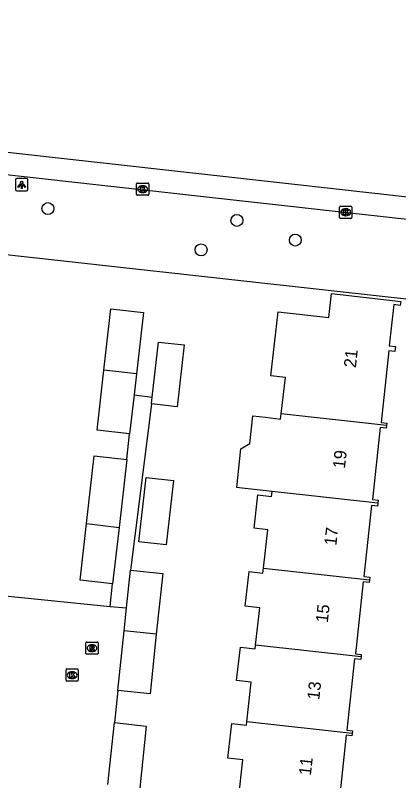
# Model space of a CAD drawing. Extents: x 162082 to 163393, y 388091 to 388632.
# Drawn here: x 162849.3 to 162880.7, y 388507 to 388569.6 of the extents above; entities that cross this region are included whole.
import ezdxf

# ---------------------------------------------------------------- set-up
doc = ezdxf.new("R2010")
doc.units = 0
for name, color, linetype in [('IMGEO_Boom', 7, 'Continuous'), ('IMGEO_Groenvoorziening', 7, 'Continuous'), ('IMGEO_Kolk', 7, 'Continuous'), ('IMGEO_Lichtpunt', 7, 'Continuous'), ('IMGEO_Pand', 7, 'Continuous'), ('IMGEO_Pand_nummerreeks', 7, 'Continuous'), ('IMGEO_Rijbaan_lokaal_gesloten', 7, 'Continuous'), ('IMGEO_Rijbaan_lokaal_open', 7, 'Continuous'), ('IMGEO_Rioolput', 7, 'Continuous'), ('IMGEO_Voetpad_open', 7, 'Continuous')]:
    doc.layers.add(name, color=color, linetype=linetype)

msp = doc.modelspace()

# ---------------------------------------------------------------- linework, layer by layer
at = {"layer": 'IMGEO_Boom'}
for centre in [(162852.014, 388553.798), (162867.454, 388552.832), (162872.226, 388551.224), (162864.53, 388550.424)]:
    msp.add_circle(centre, 0.489, dxfattribs=at)
at = {"layer": 'IMGEO_Groenvoorziening'}
msp.add_lwpolyline([(162885.731, 388545.91), (162836.053, 388551.411)], dxfattribs=at)
at = {"layer": 'IMGEO_Kolk'}
for p, q in [((162859.255, 388554.963), (162859.255, 388555.815)), ((162859.33, 388555.889), (162860.182, 388555.889)), ((162859.743, 388555.669), (162859.768, 388555.669)), ((162860.256, 388555.815), (162860.256, 388554.963)), ((162860.182, 388554.889), (162859.33, 388554.889)), ((162859.766, 388555.109), (162859.741, 388555.109)), ((162875.844, 388553.072), (162875.844, 388553.924)), ((162875.919, 388553.998), (162876.771, 388553.998)), ((162876.332, 388553.778), (162876.357, 388553.778)), ((162876.845, 388553.924), (162876.845, 388553.072)), ((162876.355, 388553.218), (162876.33, 388553.218)), ((162876.771, 388552.998), (162875.919, 388552.998)), ((162853.491, 388515.211), (162853.491, 388516.063)), ((162853.566, 388516.137), (162854.418, 388516.137)), ((162854.492, 388516.063), (162854.492, 388515.211)), ((162853.979, 388515.917), (162854.004, 388515.917)), ((162854.418, 388515.137), (162853.566, 388515.137)), ((162854.002, 388515.357), (162853.977, 388515.357))]:
    msp.add_line(p, q, dxfattribs=at)
for points in [[(162859.255, 388554.963), (162859.255, 388555.815)], [(162859.33, 388555.889), (162860.182, 388555.889)], [(162859.576, 388555.589), (162859.699, 388555.589), (162859.699, 388555.438), (162859.829, 388555.589), (162859.993, 388555.589), (162859.847, 388555.438), (162860, 388555.189), (162859.848, 388555.189), (162859.763, 388555.353), (162859.699, 388555.286), (162859.699, 388555.189), (162859.576, 388555.189), (162859.576, 388555.589)], [(162860.256, 388555.815), (162860.256, 388554.963)], [(162860.182, 388554.889), (162859.33, 388554.889)], [(162875.844, 388553.072), (162875.844, 388553.924)], [(162875.919, 388553.998), (162876.771, 388553.998)], [(162876.165, 388553.698), (162876.288, 388553.698), (162876.288, 388553.547), (162876.418, 388553.698), (162876.582, 388553.698), (162876.436, 388553.547), (162876.589, 388553.298), (162876.437, 388553.298), (162876.352, 388553.462), (162876.288, 388553.395), (162876.288, 388553.298), (162876.165, 388553.298), (162876.165, 388553.698)], [(162876.845, 388553.924), (162876.845, 388553.072)], [(162876.771, 388552.998), (162875.919, 388552.998)], [(162853.491, 388515.211), (162853.491, 388516.063)], [(162853.566, 388516.137), (162854.418, 388516.137)], [(162854.492, 388516.063), (162854.492, 388515.211)], [(162853.812, 388515.837), (162853.935, 388515.837), (162853.935, 388515.686), (162854.065, 388515.837), (162854.229, 388515.837), (162854.083, 388515.686), (162854.236, 388515.437), (162854.084, 388515.437), (162853.999, 388515.601), (162853.935, 388515.534), (162853.935, 388515.437), (162853.812, 388515.437), (162853.812, 388515.837)], [(162854.418, 388515.137), (162853.566, 388515.137)]]:
    msp.add_lwpolyline(points, dxfattribs=at)
for centre, start, end in [((162859.332, 388555.813), 91.55205, 178.44795), ((162859.332, 388555.813), 91.55205, 178.44795), ((162860.18, 388555.813), 1.55205, 88.44795), ((162860.18, 388555.813), 1.55205, 88.44795), ((162859.332, 388554.965), 181.55205, 268.44795), ((162859.332, 388554.965), 181.55205, 268.44795), ((162860.18, 388554.965), 271.55205, 358.44795), ((162860.18, 388554.965), 271.55205, 358.44795), ((162875.921, 388553.922), 91.55205, 178.44795), ((162875.921, 388553.922), 91.55205, 178.44795), ((162876.769, 388553.922), 1.55205, 88.44795), ((162876.769, 388553.922), 1.55205, 88.44795), ((162875.921, 388553.074), 181.55205, 268.44795), ((162875.921, 388553.074), 181.55205, 268.44795), ((162876.769, 388553.074), 271.55205, 358.44795), ((162876.769, 388553.074), 271.55205, 358.44795), ((162853.568, 388516.061), 91.55205, 178.44795), ((162853.568, 388516.061), 91.55205, 178.44795), ((162854.416, 388516.061), 1.55205, 88.44795), ((162854.416, 388516.061), 1.55205, 88.44795), ((162853.568, 388515.213), 181.55205, 268.44795), ((162853.568, 388515.213), 181.55205, 268.44795), ((162854.416, 388515.213), 271.55205, 358.44795), ((162854.416, 388515.213), 271.55205, 358.44795)]:
    msp.add_arc(centre, 0.0765, start, end, dxfattribs=at)
for centre, major_axis, ratio, start_param, end_param in [((162859.742, 388555.389), (-0.387, 0.002), 0.722429, 4.712389, 7.853982), ((162859.767, 388555.389), (-0.39, 0.002), 0.717154, 1.570796, 4.712389), ((162876.331, 388553.498), (-0.387, 0.002), 0.722429, 4.712389, 7.853982), ((162876.356, 388553.498), (-0.39, 0.002), 0.717154, 1.570796, 4.712389), ((162853.978, 388515.637), (-0.387, 0.002), 0.722429, 4.712389, 7.853982), ((162854.003, 388515.637), (-0.39, 0.002), 0.717154, 1.570796, 4.712389)]:
    msp.add_ellipse(centre, major_axis=major_axis, ratio=ratio, start_param=start_param, end_param=end_param, dxfattribs=at)
at = {"layer": 'IMGEO_Lichtpunt'}
for p, q in [((162849.374, 388556.16), (162849.374, 388555.353)), ((162849.374, 388556.16), (162849.374, 388555.353)), ((162850.276, 388556.255), (162849.468, 388556.255)), ((162850.276, 388556.255), (162849.468, 388556.255)), ((162850.37, 388555.353), (162850.37, 388556.16)), ((162850.37, 388555.353), (162850.37, 388556.16)), ((162849.468, 388555.259), (162850.276, 388555.259)), ((162849.468, 388555.259), (162850.276, 388555.259))]:
    msp.add_line(p, q, dxfattribs=at)
for points in [[(162849.748, 388555.824), (162849.787, 388555.796), (162849.599, 388555.534), (162849.561, 388555.561), (162849.748, 388555.824)], [(162849.85, 388555.776), (162849.897, 388555.776), (162849.897, 388555.454), (162849.85, 388555.454), (162849.85, 388555.776)], [(162849.96, 388555.796), (162849.998, 388555.823), (162850.185, 388555.561), (162850.146, 388555.533), (162849.96, 388555.796)]]:
    msp.add_lwpolyline(points, dxfattribs=at)
msp.add_circle((162849.873, 388555.958), 0.0994, dxfattribs=at)
for centre, start, end in [((162849.468, 388556.16), 90, 180), ((162849.468, 388556.16), 90, 180), ((162850.276, 388556.16), 0, 90), ((162850.276, 388556.16), 0, 90), ((162849.468, 388555.353), 180, 270), ((162849.468, 388555.353), 180, 270), ((162850.276, 388555.353), 270, 0), ((162850.276, 388555.353), 270, 360)]:
    msp.add_arc(centre, 0.0946, start, end, dxfattribs=at)
at = {"layer": 'IMGEO_Pand'}
for points in [[(162871.075, 388537.002), (162871.41, 388539.973), (162870.218, 388540.107), (162870.811, 388545.366), (162874.962, 388544.898), (162875.182, 388546.844), (162880.84, 388546.211), (162880.802, 388545.879), (162880.265, 388545.941), (162879.902, 388542.564), (162880.411, 388542.509), (162880.367, 388542.1), (162879.86, 388542.154), (162879.23, 388536.308), (162879.692, 388536.258), (162879.67, 388536.053)], [(162856.588, 388540.58), (162857.157, 388545.595), (162859.814, 388545.294), (162859.245, 388540.272)], [(162860.54, 388538.387), (162861.049, 388542.88), (162863.136, 388542.643), (162862.564, 388537.596), (162860.477, 388537.833)], [(162858.688, 388535.363), (162856.031, 388535.664), (162856.588, 388540.58)], [(162859.245, 388540.272), (162856.588, 388540.58)], [(162859.245, 388540.272), (162859.05, 388538.557)], [(162859.05, 388538.557), (162858.688, 388535.363)], [(162860.477, 388537.833), (162860.54, 388538.387)], [(162870.334, 388530.658), (162867.894, 388530.928), (162867.435, 388530.979), (162867.783, 388534.138), (162868.5, 388534.582), (162868.527, 388534.82), (162868.754, 388536.844), (162869.781, 388536.728), (162871.028, 388536.587), (162871.075, 388537.002)], [(162879.67, 388536.053), (162871.075, 388537.002)], [(162879.67, 388536.053), (162879.647, 388535.844), (162879.166, 388535.896), (162878.529, 388529.99), (162878.987, 388529.941), (162878.962, 388529.705)], [(162855.165, 388528.025), (162855.793, 388533.569), (162858.45, 388533.263)], [(162858.45, 388533.263), (162857.821, 388527.716)], [(162859.453, 388526.551), (162860.048, 388531.795), (162862.274, 388531.549), (162861.679, 388526.299), (162859.453, 388526.551)], [(162869.619, 388524.394), (162869.973, 388527.53), (162868.863, 388527.655), (162869.171, 388530.384), (162870.289, 388530.257), (162870.334, 388530.658)], [(162878.962, 388529.705), (162870.334, 388530.658)], [(162878.962, 388529.705), (162878.937, 388529.469), (162878.44, 388529.523), (162877.814, 388523.71), (162878.314, 388523.656), (162878.29, 388523.435)], [(162857.298, 388523.103), (162854.642, 388523.409), (162855.165, 388528.025)], [(162855.165, 388528.025), (162857.821, 388527.716)], [(162857.821, 388527.716), (162857.298, 388523.103)], [(162858.428, 388521.127), (162858.755, 388524.231)], [(162858.755, 388524.231), (162861.392, 388523.953), (162860.867, 388518.975)], [(162868.975, 388518.079), (162869.32, 388521.14), (162868.123, 388521.275), (162868.442, 388524.102), (162869.572, 388523.974), (162869.619, 388524.394)], [(162869.619, 388524.394), (162878.29, 388523.435)], [(162878.29, 388523.435), (162878.266, 388523.215), (162877.768, 388523.269), (162877.134, 388517.381), (162877.618, 388517.329), (162877.596, 388517.126)], [(162858.232, 388519.267), (162858.428, 388521.127)], [(162857.718, 388514.382), (162858.232, 388519.267)], [(162860.867, 388518.975), (162858.232, 388519.267)], [(162860.867, 388518.975), (162860.354, 388514.105), (162857.718, 388514.382)], [(162868.267, 388511.82), (162868.631, 388515.054), (162867.428, 388515.19), (162867.736, 388517.916), (162868.941, 388517.78), (162868.975, 388518.079)], [(162877.596, 388517.126), (162868.975, 388518.079)], [(162877.596, 388517.126), (162877.573, 388516.918), (162877.066, 388516.972), (162876.436, 388511.126), (162876.898, 388511.076), (162876.875, 388510.868)], [(162856.906, 388506.675), (162857.44, 388511.746)], [(162857.44, 388511.746), (162860.052, 388511.471), (162859.516, 388506.387)], [(162867.576, 388505.496), (162867.939, 388508.715), (162866.707, 388508.854), (162867.026, 388511.676), (162868.235, 388511.54), (162868.267, 388511.82)], [(162876.875, 388510.868), (162868.267, 388511.82)], [(162876.875, 388510.868), (162876.853, 388510.662), (162876.393, 388510.712), (162875.758, 388504.817), (162876.231, 388504.766), (162876.207, 388504.542)]]:
    msp.add_lwpolyline(points, dxfattribs=at)
at = {"layer": 'IMGEO_Rijbaan_lokaal_gesloten'}
for points in [[(162748.313, 388569.613), (162755.69, 388568.792), (162761.263, 388568.173), (162788.597, 388565.123), (162797.445, 388564.135), (162815.695, 388562.098), (162871.917, 388555.824), (162898.423, 388552.866)], [(162761.06, 388566.354), (162788.394, 388563.304), (162797.242, 388562.316), (162898.22, 388551.047)]]:
    msp.add_lwpolyline(points, dxfattribs=at)
at = {"layer": 'IMGEO_Rijbaan_lokaal_open'}
for points in [[(162846.345, 388522.331), (162857.085, 388521.261)], [(162857.085, 388521.261), (162858.428, 388521.127)], [(162857.718, 388514.382), (162857.44, 388511.746)]]:
    msp.add_lwpolyline(points, dxfattribs=at)
at = {"layer": 'IMGEO_Rioolput'}
for p, q in [((162855.11, 388517.416), (162855.11, 388518.268)), ((162855.185, 388518.342), (162856.037, 388518.342)), ((162855.598, 388518.122), (162855.623, 388518.122)), ((162856.111, 388518.268), (162856.111, 388517.416)), ((162856.037, 388517.342), (162855.185, 388517.342)), ((162855.621, 388517.562), (162855.596, 388517.562))]:
    msp.add_line(p, q, dxfattribs=at)
for points in [[(162855.11, 388517.416), (162855.11, 388518.268)], [(162855.185, 388518.342), (162856.037, 388518.342)], [(162855.699, 388518.04), (162855.447, 388518.042), (162855.447, 388517.642)], [(162855.625, 388517.961), (162855.571, 388517.961), (162855.571, 388517.88)], [(162856.111, 388518.268), (162856.111, 388517.416)], [(162856.037, 388517.342), (162855.185, 388517.342)], [(162855.447, 388517.642), (162855.571, 388517.642), (162855.571, 388517.804), (162855.582, 388517.804)], [(162855.571, 388517.88), (162855.623, 388517.88)], [(162855.629, 388517.775), (162855.7, 388517.642), (162855.84, 388517.642), (162855.775, 388517.768)]]:
    msp.add_lwpolyline(points, dxfattribs=at)
for centre, radius, start, end in [((162855.187, 388518.266), 0.0765, 91.55205, 178.44795), ((162855.187, 388518.266), 0.0765, 91.55205, 178.44795), ((162855.631, 388517.865), 0.0964, 77.00612, 93.18647), ((162855.645, 388517.922), 0.0378, 276.66336, 79.67722), ((162855.698, 388517.93), 0.109, 350.36119, 89.41601), ((162856.035, 388518.266), 0.0765, 1.55205, 88.44795), ((162856.035, 388518.266), 0.0765, 1.55205, 88.44795), ((162855.187, 388517.418), 0.0765, 181.55205, 268.44795), ((162855.187, 388517.418), 0.0765, 181.55205, 268.44795), ((162855.581, 388517.751), 0.0533, 26.02933, 88.69889), ((162855.607, 388518.069), 0.19, 274.7715, 282.96867), ((162855.696, 388517.93), 0.112, 277.58423, 350.98172), ((162855.68, 388517.715), 0.108, 29.51342, 73.79051), ((162856.035, 388517.418), 0.0765, 271.55205, 358.44795), ((162856.035, 388517.418), 0.0765, 271.55205, 358.44795)]:
    msp.add_arc(centre, radius, start, end, dxfattribs=at)
for centre, major_axis, ratio, start_param, end_param in [((162855.597, 388517.842), (-0.387, 0.002), 0.722429, 4.712389, 7.853982), ((162855.622, 388517.842), (-0.39, 0.002), 0.717154, 1.570796, 4.712389)]:
    msp.add_ellipse(centre, major_axis=major_axis, ratio=ratio, start_param=start_param, end_param=end_param, dxfattribs=at)
at = {"layer": 'IMGEO_Voetpad_open'}
for points in [[(162859.05, 388538.557), (162860.54, 388538.387)], [(162860.477, 388537.833), (162858.755, 388524.231)], [(162858.45, 388533.263), (162858.688, 388535.363)], [(162857.085, 388521.261), (162857.298, 388523.103)]]:
    msp.add_lwpolyline(points, dxfattribs=at)

# ---------------------------------------------------------------- texts
at = {"layer": 'IMGEO_Pand_nummerreeks'}
for s, rotation, p in [('21', 83.86734, (162877.173, 388540.748)), ('19', 83.68049, (162876.273, 388532.498)), ('17', 83.68138, (162875.575, 388526.193)), ('15', 83.68138, (162874.877, 388519.888)), ('13', 83.68138, (162874.179, 388513.583)), ('11', 83.68138, (162873.494, 388507.391))]:
    msp.add_text(s, height=1, rotation=rotation, dxfattribs=at).set_placement(p)

doc.saveas('drawing.dxf')
